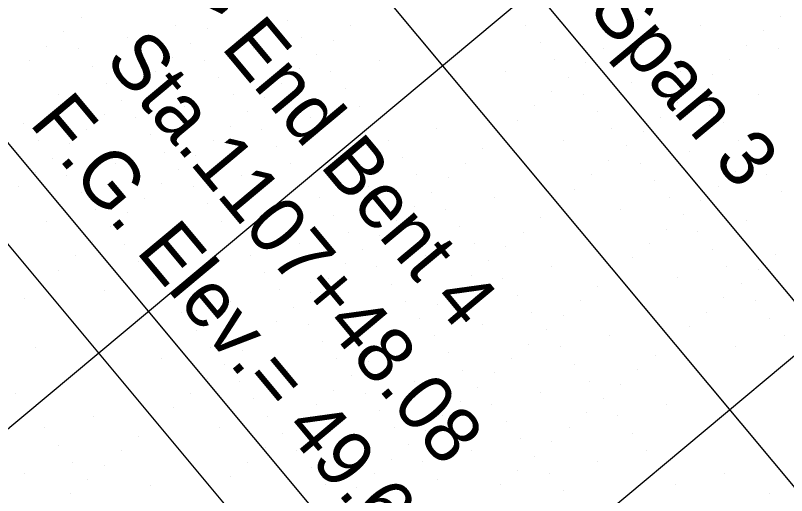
# Model space of a CAD drawing. Extents: x 2042995 to 2043795, y 305365 to 306249.
# Drawn here: x 2043429.34 to 2043463.76, y 305709.48 to 305730.9 of the extents above; entities that cross this region are included whole.
import ezdxf

# ---------------------------------------------------------------- set-up
doc = ezdxf.new("R2010")
doc.units = 0
for name, color, linetype in [('BR_AUTO DIMENSION', 7, 'Continuous'), ('BR_CENTER LINES', 7, 'Continuous'), ('BR_CONCRETE', 7, 'Continuous'), ('BR_GRID DOTS', 7, 'Continuous'), ('BR_GRID LINES', 7, 'Continuous'), ('BR_TEXT', 7, 'Continuous')]:
    doc.layers.add(name, color=color, linetype=linetype)

msp = doc.modelspace()

# ---------------------------------------------------------------- linework, layer by layer
at = {"layer": 'BR_AUTO DIMENSION'}
msp.add_line((2043431.562, 305757.101), (2043471.306, 305709.515), dxfattribs=at)
at = {"layer": 'BR_CENTER LINES'}
msp.add_line((2043453.278, 305696.145), (2043428.058, 305726.342), dxfattribs=at)
at = {"layer": 'BR_CONCRETE'}
msp.add_spline([(2043139.109, 306017.548), (2043148.199, 306007.16), (2043160.233, 305993.368), (2043172.245, 305979.557), (2043184.234, 305965.727), (2043196.201, 305951.879), (2043208.145, 305938.012), (2043220.067, 305924.126), (2043231.966, 305910.221), (2043243.843, 305896.297), (2043255.698, 305882.355), (2043267.529, 305868.394), (2043279.339, 305854.414), (2043291.126, 305840.415), (2043302.89, 305826.398), (2043314.632, 305812.361), (2043326.352, 305798.306), (2043338.049, 305784.233), (2043349.724, 305770.14), (2043361.376, 305756.029), (2043373.005, 305741.899), (2043384.613, 305727.75), (2043396.197, 305713.582), (2043407.76, 305699.396), (2043419.299, 305685.191), (2043430.817, 305670.967), (2043442.311, 305656.724), (2043453.784, 305642.463), (2043465.234, 305628.182), (2043476.661, 305613.883), (2043488.066, 305599.566), (2043499.448, 305585.229), (2043510.808, 305570.874), (2043522.146, 305556.5), (2043533.461, 305542.107), (2043544.753, 305527.695), (2043547.219, 305524.543)], degree=3, dxfattribs=at)
at = {"layer": 'BR_GRID DOTS'}
for p, q in [((2043432.268, 305730.81), (2043432.268, 305730.81)), ((2043457.108, 305730.709), (2043457.108, 305730.709)), ((2043463.509, 305730.844), (2043463.509, 305730.844)), ((2043436.494, 305730.43), (2043436.494, 305730.43)), ((2043441.487, 305730.692), (2043441.487, 305730.692)), ((2043444.304, 305730.439), (2043444.304, 305730.439)), ((2043452.114, 305730.447), (2043452.114, 305730.447)), ((2043459.925, 305730.456), (2043459.925, 305730.456)), ((2043431.501, 305730.169), (2043431.501, 305730.169)), ((2043437.902, 305730.304), (2043437.902, 305730.304)), ((2043456.34, 305730.068), (2043456.34, 305730.068)), ((2043462.742, 305730.203), (2043462.742, 305730.203)), ((2043434.318, 305729.916), (2043434.318, 305729.916)), ((2043437.135, 305729.663), (2043437.135, 305729.663)), ((2043442.128, 305729.924), (2043442.128, 305729.924)), ((2043443.537, 305729.798), (2043443.537, 305729.798)), ((2043452.755, 305729.68), (2043452.755, 305729.68)), ((2043457.749, 305729.941), (2043457.749, 305729.941)), ((2043430.733, 305729.528), (2043430.733, 305729.528)), ((2043432.142, 305729.401), (2043432.142, 305729.401)), ((2043439.952, 305729.41), (2043439.952, 305729.41)), ((2043455.573, 305729.427), (2043455.573, 305729.427)), ((2043461.974, 305729.562), (2043461.974, 305729.562)), ((2043463.383, 305729.435), (2043463.383, 305729.435)), ((2043436.367, 305729.022), (2043436.367, 305729.022)), ((2043442.769, 305729.157), (2043442.769, 305729.157)), ((2043458.39, 305729.174), (2043458.39, 305729.174)), ((2043429.966, 305728.887), (2043429.966, 305728.887)), ((2043432.783, 305728.634), (2043432.783, 305728.634)), ((2043437.776, 305728.895), (2043437.776, 305728.895)), ((2043445.586, 305728.904), (2043445.586, 305728.904)), ((2043453.396, 305728.912), (2043453.396, 305728.912)), ((2043454.805, 305728.786), (2043454.805, 305728.786)), ((2043461.207, 305728.921), (2043461.207, 305728.921)), ((2043435.6, 305728.381), (2043435.6, 305728.381)), ((2043442.002, 305728.516), (2043442.002, 305728.516)), ((2043443.41, 305728.389), (2043443.41, 305728.389)), ((2043451.22, 305728.398), (2043451.22, 305728.398)), ((2043459.031, 305728.406), (2043459.031, 305728.406)), ((2043438.417, 305728.128), (2043438.417, 305728.128)), ((2043454.038, 305728.145), (2043454.038, 305728.145)), ((2043460.439, 305728.28), (2043460.439, 305728.28)), ((2043433.424, 305727.866), (2043433.424, 305727.866)), ((2043434.832, 305727.74), (2043434.832, 305727.74)), ((2043441.234, 305727.875), (2043441.234, 305727.875)), ((2043444.051, 305727.622), (2043444.051, 305727.622)), ((2043456.855, 305727.892), (2043456.855, 305727.892)), ((2043459.672, 305727.639), (2043459.672, 305727.639)), ((2043431.248, 305727.352), (2043431.248, 305727.352)), ((2043439.058, 305727.36), (2043439.058, 305727.36)), ((2043453.27, 305727.504), (2043453.27, 305727.504)), ((2043454.679, 305727.377), (2043454.679, 305727.377)), ((2043462.489, 305727.386), (2043462.489, 305727.386)), ((2043434.065, 305727.099), (2043434.065, 305727.099)), ((2043440.467, 305727.234), (2043440.467, 305727.234)), ((2043458.904, 305726.998), (2043458.904, 305726.998)), ((2043436.882, 305726.846), (2043436.882, 305726.846)), ((2043439.699, 305726.593), (2043439.699, 305726.593)), ((2043444.692, 305726.854), (2043444.692, 305726.854)), ((2043452.502, 305726.863), (2043452.502, 305726.863)), ((2043455.32, 305726.61), (2043455.32, 305726.61)), ((2043460.313, 305726.871), (2043460.313, 305726.871)), ((2043433.297, 305726.458), (2043433.297, 305726.458)), ((2043434.706, 305726.331), (2043434.706, 305726.331)), ((2043442.516, 305726.34), (2043442.516, 305726.34)), ((2043451.735, 305726.222), (2043451.735, 305726.222)), ((2043458.137, 305726.357), (2043458.137, 305726.357)), ((2043429.713, 305726.07), (2043429.713, 305726.07)), ((2043438.932, 305725.952), (2043438.932, 305725.952)), ((2043460.954, 305726.104), (2043460.954, 305726.104)), ((2043432.53, 305725.817), (2043432.53, 305725.817)), ((2043435.347, 305725.564), (2043435.347, 305725.564)), ((2043440.34, 305725.825), (2043440.34, 305725.825)), ((2043448.15, 305725.834), (2043448.15, 305725.834)), ((2043450.967, 305725.581), (2043450.967, 305725.581)), ((2043455.961, 305725.842), (2043455.961, 305725.842)), ((2043457.369, 305725.716), (2043457.369, 305725.716)), ((2043430.354, 305725.302), (2043430.354, 305725.302)), ((2043438.164, 305725.311), (2043438.164, 305725.311)), ((2043445.974, 305725.319), (2043445.974, 305725.319)), ((2043453.785, 305725.328), (2043453.785, 305725.328)), ((2043461.595, 305725.336), (2043461.595, 305725.336)), ((2043463.003, 305725.21), (2043463.003, 305725.21)), ((2043431.762, 305725.176), (2043431.762, 305725.176)), ((2043440.981, 305725.058), (2043440.981, 305725.058)), ((2043450.2, 305724.94), (2043450.2, 305724.94)), ((2043456.602, 305725.075), (2043456.602, 305725.075)), ((2043430.995, 305724.535), (2043430.995, 305724.535)), ((2043435.988, 305724.796), (2043435.988, 305724.796)), ((2043437.397, 305724.67), (2043437.397, 305724.67)), ((2043446.615, 305724.552), (2043446.615, 305724.552)), ((2043459.419, 305724.822), (2043459.419, 305724.822)), ((2043462.236, 305724.569), (2043462.236, 305724.569)), ((2043433.812, 305724.282), (2043433.812, 305724.282)), ((2043441.622, 305724.29), (2043441.622, 305724.29)), ((2043449.432, 305724.299), (2043449.432, 305724.299)), ((2043455.834, 305724.434), (2043455.834, 305724.434)), ((2043457.243, 305724.307), (2043457.243, 305724.307)), ((2043430.227, 305723.894), (2043430.227, 305723.894)), ((2043436.629, 305724.029), (2043436.629, 305724.029)), ((2043461.468, 305723.928), (2043461.468, 305723.928)), ((2043431.636, 305723.767), (2043431.636, 305723.767)), ((2043439.446, 305723.776), (2043439.446, 305723.776)), ((2043447.256, 305723.784), (2043447.256, 305723.784)), ((2043448.665, 305723.658), (2043448.665, 305723.658)), ((2043455.067, 305723.793), (2043455.067, 305723.793)), ((2043457.884, 305723.54), (2043457.884, 305723.54)), ((2043462.877, 305723.801), (2043462.877, 305723.801)), ((2043429.46, 305723.253), (2043429.46, 305723.253)), ((2043435.861, 305723.388), (2043435.861, 305723.388)), ((2043437.27, 305723.261), (2043437.27, 305723.261)), ((2043445.08, 305723.27), (2043445.08, 305723.27)), ((2043454.299, 305723.152), (2043454.299, 305723.152)), ((2043460.701, 305723.287), (2043460.701, 305723.287)), ((2043432.277, 305723), (2043432.277, 305723)), ((2043447.897, 305723.017), (2043447.897, 305723.017)), ((2043463.518, 305723.034), (2043463.518, 305723.034)), ((2043435.094, 305722.747), (2043435.094, 305722.747)), ((2043437.911, 305722.494), (2043437.911, 305722.494)), ((2043442.904, 305722.755), (2043442.904, 305722.755)), ((2043450.714, 305722.764), (2043450.714, 305722.764)), ((2043453.532, 305722.511), (2043453.532, 305722.511)), ((2043458.525, 305722.772), (2043458.525, 305722.772)), ((2043459.933, 305722.646), (2043459.933, 305722.646)), ((2043432.918, 305722.232), (2043432.918, 305722.232)), ((2043434.326, 305722.106), (2043434.326, 305722.106)), ((2043447.13, 305722.376), (2043447.13, 305722.376)), ((2043448.538, 305722.249), (2043448.538, 305722.249)), ((2043456.349, 305722.258), (2043456.349, 305722.258)), ((2043443.545, 305721.988), (2043443.545, 305721.988)), ((2043452.764, 305721.87), (2043452.764, 305721.87)), ((2043459.166, 305722.005), (2043459.166, 305722.005)), ((2043461.983, 305721.752), (2043461.983, 305721.752)), ((2043430.742, 305721.717), (2043430.742, 305721.717)), ((2043433.559, 305721.464), (2043433.559, 305721.464)), ((2043438.552, 305721.726), (2043438.552, 305721.726)), ((2043446.362, 305721.735), (2043446.362, 305721.735)), ((2043449.179, 305721.482), (2043449.179, 305721.482)), ((2043436.376, 305721.211), (2043436.376, 305721.211)), ((2043444.186, 305721.22), (2043444.186, 305721.22)), ((2043445.595, 305721.094), (2043445.595, 305721.094)), ((2043451.996, 305721.229), (2043451.996, 305721.229)), ((2043458.398, 305721.364), (2043458.398, 305721.364)), ((2043459.807, 305721.237), (2043459.807, 305721.237)), ((2043432.791, 305720.823), (2043432.791, 305720.823)), ((2043449.82, 305720.714), (2043449.82, 305720.714)), ((2043457.631, 305720.723), (2043457.631, 305720.723)), ((2043434.2, 305720.697), (2043434.2, 305720.697)), ((2043442.01, 305720.706), (2043442.01, 305720.706)), ((2043444.827, 305720.453), (2043444.827, 305720.453)), ((2043451.229, 305720.588), (2043451.229, 305720.588)), ((2043460.448, 305720.47), (2043460.448, 305720.47)), ((2043432.024, 305720.182), (2043432.024, 305720.182)), ((2043439.834, 305720.191), (2043439.834, 305720.191)), ((2043447.644, 305720.2), (2043447.644, 305720.2)), ((2043456.863, 305720.082), (2043456.863, 305720.082)), ((2043463.265, 305720.217), (2043463.265, 305720.217)), ((2043434.841, 305719.929), (2043434.841, 305719.929)), ((2043444.06, 305719.812), (2043444.06, 305719.812)), ((2043445.468, 305719.685), (2043445.468, 305719.685)), ((2043450.461, 305719.947), (2043450.461, 305719.947)), ((2043453.279, 305719.694), (2043453.279, 305719.694)), ((2043461.089, 305719.702), (2043461.089, 305719.702)), ((2043431.256, 305719.541), (2043431.256, 305719.541)), ((2043440.475, 305719.423), (2043440.475, 305719.423)), ((2043456.096, 305719.441), (2043456.096, 305719.441)), ((2043462.497, 305719.576), (2043462.497, 305719.576)), ((2043435.482, 305719.162), (2043435.482, 305719.162)), ((2043443.292, 305719.17), (2043443.292, 305719.17)), ((2043449.694, 305719.306), (2043449.694, 305719.306)), ((2043451.102, 305719.179), (2043451.102, 305719.179)), ((2043458.913, 305719.188), (2043458.913, 305719.188)), ((2043430.489, 305718.9), (2043430.489, 305718.9)), ((2043433.306, 305718.647), (2043433.306, 305718.647)), ((2043441.116, 305718.656), (2043441.116, 305718.656)), ((2043446.109, 305718.917), (2043446.109, 305718.917)), ((2043448.926, 305718.665), (2043448.926, 305718.665)), ((2043455.328, 305718.8), (2043455.328, 305718.8)), ((2043461.73, 305718.935), (2043461.73, 305718.935)), ((2043442.525, 305718.529), (2043442.525, 305718.529)), ((2043451.744, 305718.412), (2043451.744, 305718.412)), ((2043429.721, 305718.259), (2043429.721, 305718.259)), ((2043438.94, 305718.141), (2043438.94, 305718.141)), ((2043446.75, 305718.15), (2043446.75, 305718.15)), ((2043448.159, 305718.023), (2043448.159, 305718.023)), ((2043454.561, 305718.159), (2043454.561, 305718.159)), ((2043460.962, 305718.294), (2043460.962, 305718.294)), ((2043462.371, 305718.167), (2043462.371, 305718.167)), ((2043436.764, 305717.627), (2043436.764, 305717.627)), ((2043441.757, 305717.888), (2043441.757, 305717.888)), ((2043444.574, 305717.635), (2043444.574, 305717.635)), ((2043452.385, 305717.644), (2043452.385, 305717.644)), ((2043460.195, 305717.653), (2043460.195, 305717.653)), ((2043447.391, 305717.382), (2043447.391, 305717.382)), ((2043453.793, 305717.518), (2043453.793, 305717.518)), ((2043463.012, 305717.4), (2043463.012, 305717.4)), ((2043440.99, 305717.247), (2043440.99, 305717.247)), ((2043442.398, 305717.121), (2043442.398, 305717.121)), ((2043450.208, 305717.129), (2043450.208, 305717.129)), ((2043459.427, 305717.012), (2043459.427, 305717.012)), ((2043437.405, 305716.859), (2043437.405, 305716.859)), ((2043440.222, 305716.606), (2043440.222, 305716.606)), ((2043446.624, 305716.741), (2043446.624, 305716.741)), ((2043448.032, 305716.615), (2043448.032, 305716.615)), ((2043453.026, 305716.876), (2043453.026, 305716.876)), ((2043455.843, 305716.624), (2043455.843, 305716.624)), ((2043463.653, 305716.632), (2043463.653, 305716.632)), ((2043443.039, 305716.353), (2043443.039, 305716.353)), ((2043458.66, 305716.371), (2043458.66, 305716.371)), ((2043430.236, 305716.083), (2043430.236, 305716.083)), ((2043438.046, 305716.092), (2043438.046, 305716.092)), ((2043439.455, 305715.965), (2043439.455, 305715.965)), ((2043445.856, 305716.1), (2043445.856, 305716.1)), ((2043452.258, 305716.235), (2043452.258, 305716.235)), ((2043453.667, 305716.109), (2043453.667, 305716.109)), ((2043461.477, 305716.118), (2043461.477, 305716.118)), ((2043435.87, 305715.577), (2043435.87, 305715.577)), ((2043443.68, 305715.586), (2043443.68, 305715.586)), ((2043448.673, 305715.847), (2043448.673, 305715.847)), ((2043451.491, 305715.594), (2043451.491, 305715.594)), ((2043457.892, 305715.729), (2043457.892, 305715.729)), ((2043438.687, 305715.324), (2043438.687, 305715.324)), ((2043445.089, 305715.459), (2043445.089, 305715.459)), ((2043454.308, 305715.341), (2043454.308, 305715.341)), ((2043441.504, 305715.071), (2043441.504, 305715.071)), ((2043449.314, 305715.08), (2043449.314, 305715.08)), ((2043450.723, 305714.953), (2043450.723, 305714.953)), ((2043457.125, 305715.088), (2043457.125, 305715.088)), ((2043437.92, 305714.683), (2043437.92, 305714.683)), ((2043439.328, 305714.557), (2043439.328, 305714.557)), ((2043444.321, 305714.818), (2043444.321, 305714.818)), ((2043447.138, 305714.565), (2043447.138, 305714.565)), ((2043454.949, 305714.574), (2043454.949, 305714.574)), ((2043443.554, 305714.177), (2043443.554, 305714.177)), ((2043449.955, 305714.312), (2043449.955, 305714.312)), ((2043456.357, 305714.447), (2043456.357, 305714.447)), ((2043429.342, 305714.034), (2043429.342, 305714.034)), ((2043437.152, 305714.042), (2043437.152, 305714.042)), ((2043444.962, 305714.051), (2043444.962, 305714.051)), ((2043452.773, 305714.059), (2043452.773, 305714.059)), ((2043439.969, 305713.789), (2043439.969, 305713.789)), ((2043442.786, 305713.536), (2043442.786, 305713.536)), ((2043449.188, 305713.671), (2043449.188, 305713.671)), ((2043450.597, 305713.545), (2043450.597, 305713.545)), ((2043455.59, 305713.806), (2043455.59, 305713.806)), ((2043458.407, 305713.553), (2043458.407, 305713.553)), ((2043436.385, 305713.401), (2043436.385, 305713.401)), ((2043445.603, 305713.283), (2043445.603, 305713.283)), ((2043454.822, 305713.165), (2043454.822, 305713.165)), ((2043432.8, 305713.013), (2043432.8, 305713.013)), ((2043440.61, 305713.022), (2043440.61, 305713.022)), ((2043442.019, 305712.895), (2043442.019, 305712.895)), ((2043448.42, 305713.03), (2043448.42, 305713.03)), ((2043456.231, 305713.039), (2043456.231, 305713.039)), ((2043430.624, 305712.499), (2043430.624, 305712.499)), ((2043435.617, 305712.76), (2043435.617, 305712.76)), ((2043438.434, 305712.507), (2043438.434, 305712.507)), ((2043446.244, 305712.516), (2043446.244, 305712.516)), ((2043451.238, 305712.777), (2043451.238, 305712.777)), ((2043454.055, 305712.524), (2043454.055, 305712.524)), ((2043434.85, 305712.119), (2043434.85, 305712.119)), ((2043441.251, 305712.254), (2043441.251, 305712.254)), ((2043447.653, 305712.389), (2043447.653, 305712.389)), ((2043456.872, 305712.271), (2043456.872, 305712.271)), ((2043444.068, 305712.001), (2043444.068, 305712.001)), ((2043451.879, 305712.01), (2043451.879, 305712.01)), ((2043453.287, 305711.883), (2043453.287, 305711.883)), ((2043431.265, 305711.731), (2043431.265, 305711.731)), ((2043434.082, 305711.478), (2043434.082, 305711.478)), ((2043440.484, 305711.613), (2043440.484, 305711.613)), ((2043441.892, 305711.487), (2043441.892, 305711.487)), ((2043446.885, 305711.748), (2043446.885, 305711.748)), ((2043449.703, 305711.495), (2043449.703, 305711.495)), ((2043457.513, 305711.504), (2043457.513, 305711.504)), ((2043446.118, 305711.107), (2043446.118, 305711.107)), ((2043452.52, 305711.242), (2043452.52, 305711.242)), ((2043431.906, 305710.964), (2043431.906, 305710.964)), ((2043433.314, 305710.837), (2043433.314, 305710.837)), ((2043439.716, 305710.972), (2043439.716, 305710.972)), ((2043447.526, 305710.981), (2043447.526, 305710.981)), ((2043455.337, 305710.989), (2043455.337, 305710.989)), ((2043429.73, 305710.449), (2043429.73, 305710.449)), ((2043442.533, 305710.719), (2043442.533, 305710.719)), ((2043445.35, 305710.466), (2043445.35, 305710.466)), ((2043451.752, 305710.601), (2043451.752, 305710.601)), ((2043453.161, 305710.475), (2043453.161, 305710.475)), ((2043460.971, 305710.483), (2043460.971, 305710.483)), ((2043432.547, 305710.196), (2043432.547, 305710.196)), ((2043438.949, 305710.331), (2043438.949, 305710.331)), ((2043448.167, 305710.213), (2043448.167, 305710.213)), ((2043435.364, 305709.943), (2043435.364, 305709.943)), ((2043443.174, 305709.952), (2043443.174, 305709.952)), ((2043444.583, 305709.825), (2043444.583, 305709.825)), ((2043450.985, 305709.96), (2043450.985, 305709.96)), ((2043453.802, 305709.707), (2043453.802, 305709.707)), ((2043458.795, 305709.969), (2043458.795, 305709.969)), ((2043431.779, 305709.555), (2043431.779, 305709.555)), ((2043438.181, 305709.69), (2043438.181, 305709.69)), ((2043463.02, 305709.589), (2043463.02, 305709.589))]:
    msp.add_line(p, q, dxfattribs=at)
at = {"layer": 'BR_GRID LINES'}
for p, q in [((2043168.489, 306063.801), (2043600.112, 305547.005)), ((2043153.138, 306050.98), (2043584.762, 305534.185)), ((2043463.754, 305741.471), (2043310.25, 305613.266)), ((2043476.574, 305726.121), (2043323.07, 305597.916))]:
    msp.add_line(p, q, dxfattribs=at)

# ---------------------------------------------------------------- texts
at = {"layer": 'BR_AUTO DIMENSION'}
msp.add_text('62\'-0" Span 3', height=2.5, rotation=309.8684, dxfattribs=at).set_placement((2043448.799, 305738.412))
at = {"layer": 'BR_TEXT'}
for s, p in [('> End Bent 4', (2043436.63, 305731.682)), ('Sta.1107+48.08', (2043433.272, 305728.877)), ('F.G. Elev.= 49.603', (2043429.914, 305726.073))]:
    msp.add_text(s, height=2.5, rotation=309.8684, dxfattribs=at).set_placement(p)

doc.saveas('drawing.dxf')
